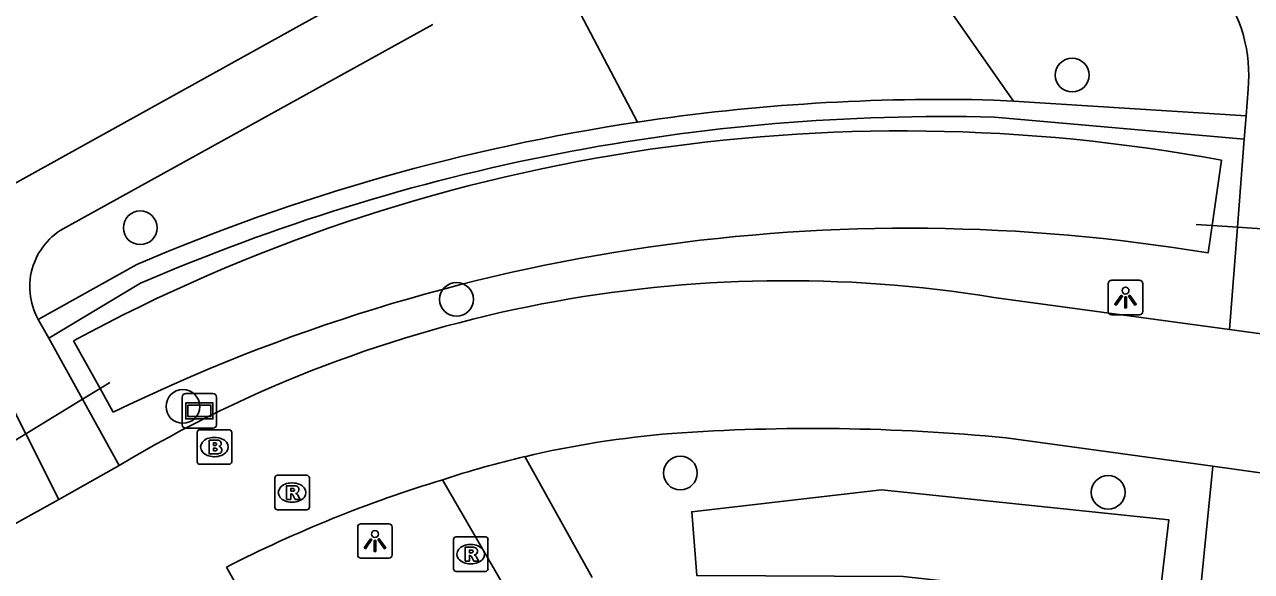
# Model space of a CAD drawing. Extents: x 159628 to 160723, y 388176 to 389416.
# Drawn here: x 160260.57 to 160296.11, y 388531.45 to 388547.31 of the extents above; entities that cross this region are included whole.
import ezdxf

# ---------------------------------------------------------------- set-up
doc = ezdxf.new("R2010")
doc.units = 0
for name, color, linetype in [('IMGEO_Boom', 7, 'Continuous'), ('IMGEO_Brandkraan', 7, 'Continuous'), ('IMGEO_Duiker', 7, 'Continuous'), ('IMGEO_Groenvoorziening', 7, 'Continuous'), ('IMGEO_Haag', 7, 'Continuous'), ('IMGEO_Lichtpunt', 7, 'Continuous'), ('IMGEO_Rijbaan_lokaal_open', 7, 'Continuous'), ('IMGEO_Rioolput', 7, 'Continuous'), ('IMGEO_Verklikker', 7, 'Continuous'), ('IMGEO_Voetpad_halfverhard', 7, 'Continuous'), ('IMGEO_Voetpad_open', 7, 'Continuous'), ('IMGEO_Waterloop', 7, 'Continuous')]:
    doc.layers.add(name, color=color, linetype=linetype)

msp = doc.modelspace()

# ---------------------------------------------------------------- linework, layer by layer
at = {"layer": 'IMGEO_Boom'}
for centre in [(160290.916, 388545.84), (160263.924, 388541.415), (160273.083, 388539.341), (160265.159, 388536.237), (160279.568, 388534.307), (160291.96, 388533.748)]:
    msp.add_circle(centre, 0.489, dxfattribs=at)
at = {"layer": 'IMGEO_Brandkraan'}
for p, q in [((160265.571, 388534.635), (160265.571, 388535.487)), ((160265.646, 388535.561), (160266.498, 388535.561)), ((160266.572, 388535.487), (160266.572, 388534.635)), ((160266.059, 388535.341), (160266.084, 388535.341)), ((160266.082, 388534.781), (160266.057, 388534.781)), ((160266.498, 388534.561), (160265.646, 388534.561))]:
    msp.add_line(p, q, dxfattribs=at)
for points in [[(160265.571, 388534.635), (160265.571, 388535.487)], [(160265.646, 388535.561), (160266.498, 388535.561)], [(160266.572, 388535.487), (160266.572, 388534.635)], [(160265.919, 388535.261), (160265.919, 388534.861), (160266.132, 388534.861)], [(160266.15, 388535.261), (160265.919, 388535.261)], [(160266.098, 388535.18), (160266.044, 388535.18), (160266.044, 388535.104)], [(160266.044, 388535.104), (160266.097, 388535.104)], [(160266.106, 388535.028), (160266.044, 388535.028), (160266.044, 388534.947)], [(160266.044, 388534.947), (160266.106, 388534.947)], [(160266.498, 388534.561), (160265.646, 388534.561)]]:
    msp.add_lwpolyline(points, dxfattribs=at)
for centre, radius, start, end in [((160265.648, 388535.485), 0.0765, 91.552, 178.448), ((160265.648, 388535.485), 0.0765, 91.552, 178.448), ((160266.496, 388535.485), 0.0765, 1.552, 88.448), ((160266.496, 388535.485), 0.0765, 1.552, 88.448), ((160266.099, 388535.142), 0.0379, 267.8285, 90.9355), ((160266.107, 388534.987), 0.0404, 269.8759, 90.5077), ((160266.154, 388535.116), 0.145, 59.4692, 91.5367), ((160266.179, 388535.163), 0.0922, 285.5137, 58.1501), ((160266.184, 388534.971), 0.105, 301.3115, 78.989), ((160266.138, 388535.112), 0.251, 268.6676, 293.5347), ((160265.648, 388534.637), 0.0765, 181.552, 268.448), ((160265.648, 388534.637), 0.0765, 181.552, 268.448), ((160266.496, 388534.637), 0.0765, 271.552, 358.448), ((160266.496, 388534.637), 0.0765, 271.552, 358.448)]:
    msp.add_arc(centre, radius, start, end, dxfattribs=at)
for centre, major_axis, ratio, start_param, end_param in [((160266.058, 388535.061), (-0.387, 0.002), 0.722429, 4.712389, 7.853982), ((160266.083, 388535.061), (-0.39, 0.002), 0.717154, 1.570796, 4.712389)]:
    msp.add_ellipse(centre, major_axis=major_axis, ratio=ratio, start_param=start_param, end_param=end_param, dxfattribs=at)
at = {"layer": 'IMGEO_Duiker'}
for points in [[(160299.203, 388541.19), (160298.538, 388541.235), (160297.553, 388541.303), (160295.705, 388541.429), (160294.969, 388541.479), (160294.509, 388541.511)], [(160259.629, 388534.844), (160260.086, 388535.123), (160260.606, 388535.44), (160262.252, 388536.445), (160262.761, 388536.755), (160263.044, 388536.928)]]:
    msp.add_lwpolyline(points, dxfattribs=at)
at = {"layer": 'IMGEO_Groenvoorziening'}
for points in [[(160278.322, 388544.476), (160276.188, 388548.547), (160277.311, 388552.689)], [(160289.215, 388545.08), (160285.858, 388549.896), (160277.311, 388552.689)]]:
    msp.add_lwpolyline(points, dxfattribs=at)
at = {"layer": 'IMGEO_Haag'}
for points in [[(160288.646, 388545.115), (160289.215, 388545.08)], [(160295.953, 388544.662), (160289.215, 388545.08)], [(160295.901, 388543.978), (160288.663, 388544.621)], [(160260.967, 388538.761), (160263.823, 388540.351)], [(160263.933, 388539.805), (160261.271, 388538.213)]]:
    msp.add_lwpolyline(points, dxfattribs=at)
for centre, radius, start, end in [((160287.118, 388486.087), 59.048, 88.51694, 98.56662), ((160287.22, 388486.131), 58.508, 88.58641, 113.45366), ((160287.103, 388486.066), 59.066, 98.54989, 113.21246)]:
    msp.add_arc(centre, radius, start, end, dxfattribs=at)
at = {"layer": 'IMGEO_Lichtpunt'}
for p, q in [((160291.963, 388539.797), (160291.963, 388538.99)), ((160291.963, 388539.797), (160291.963, 388538.99)), ((160292.865, 388539.892), (160292.057, 388539.892)), ((160292.865, 388539.892), (160292.057, 388539.892)), ((160292.959, 388538.99), (160292.959, 388539.797)), ((160292.959, 388538.99), (160292.959, 388539.797)), ((160292.057, 388538.896), (160292.865, 388538.896)), ((160292.057, 388538.896), (160292.865, 388538.896)), ((160270.223, 388532.741), (160270.223, 388531.934)), ((160270.223, 388532.741), (160270.223, 388531.934)), ((160271.125, 388532.836), (160270.317, 388532.836)), ((160271.125, 388532.836), (160270.317, 388532.836)), ((160271.219, 388531.934), (160271.219, 388532.741)), ((160271.219, 388531.934), (160271.219, 388532.741)), ((160270.317, 388531.84), (160271.125, 388531.84)), ((160270.317, 388531.84), (160271.125, 388531.84))]:
    msp.add_line(p, q, dxfattribs=at)
for points in [[(160292.337, 388539.461), (160292.376, 388539.433), (160292.188, 388539.171), (160292.15, 388539.198), (160292.337, 388539.461)], [(160292.439, 388539.413), (160292.486, 388539.413), (160292.486, 388539.091), (160292.439, 388539.091), (160292.439, 388539.413)], [(160292.549, 388539.433), (160292.587, 388539.46), (160292.774, 388539.198), (160292.735, 388539.17), (160292.549, 388539.433)], [(160270.597, 388532.405), (160270.636, 388532.377), (160270.448, 388532.115), (160270.41, 388532.142), (160270.597, 388532.405)], [(160270.699, 388532.357), (160270.746, 388532.357), (160270.746, 388532.035), (160270.699, 388532.035), (160270.699, 388532.357)], [(160270.809, 388532.377), (160270.847, 388532.404), (160271.034, 388532.142), (160270.995, 388532.114), (160270.809, 388532.377)]]:
    msp.add_lwpolyline(points, dxfattribs=at)
for centre in [(160292.462, 388539.595), (160270.722, 388532.539)]:
    msp.add_circle(centre, 0.0994, dxfattribs=at)
for centre, start, end in [((160292.057, 388539.797), 90, 180), ((160292.057, 388539.797), 90, 180), ((160292.865, 388539.797), 0, 90), ((160292.865, 388539.797), 0, 90), ((160292.057, 388538.99), 180, 270), ((160292.057, 388538.99), 180, 270), ((160292.865, 388538.99), 270, 0), ((160292.865, 388538.99), 270, 360), ((160270.317, 388532.741), 90, 180), ((160270.317, 388532.741), 90, 180), ((160271.125, 388532.741), 0, 90), ((160271.125, 388532.741), 0, 90), ((160270.317, 388531.934), 180, 270), ((160270.317, 388531.934), 180, 270), ((160271.125, 388531.934), 270, 0), ((160271.125, 388531.934), 270, 360)]:
    msp.add_arc(centre, 0.0946, start, end, dxfattribs=at)
at = {"layer": 'IMGEO_Rijbaan_lokaal_open'}
for points in [[(160288.651, 388539.398), (160295.478, 388538.469)], [(160295.478, 388538.469), (160297.312, 388538.219)], [(160294.988, 388534.502), (160289.002, 388535.326)], [(160261.564, 388533.543), (160263.316, 388534.528)], [(160296.912, 388534.237), (160294.988, 388534.502)], [(160168.517, 388481.906), (160201.121, 388500), (160261.564, 388533.543)], [(160266.421, 388531.582), (160267.991, 388528.77)]]:
    msp.add_lwpolyline(points, dxfattribs=at)
for centre, radius, start, end in [((160282.641, 388502.331), 37.551, 80.7896, 120.9722), ((160281.69, 388506.634), 28.918, 94.704, 103.255), ((160283.393, 388477.779), 57.82, 84.43264, 94.04098), ((160281.806, 388506.225), 29.343, 103.2927, 108.1134), ((160283.687, 388497.891), 37.857, 106.8975, 117.1338)]:
    msp.add_arc(centre, radius, start, end, dxfattribs=at)
at = {"layer": 'IMGEO_Rioolput'}
for p, q in [((160267.822, 388533.315), (160267.822, 388534.167)), ((160267.897, 388534.241), (160268.749, 388534.241)), ((160268.31, 388534.021), (160268.335, 388534.021)), ((160268.823, 388534.167), (160268.823, 388533.315)), ((160268.749, 388533.241), (160267.897, 388533.241)), ((160268.333, 388533.461), (160268.308, 388533.461)), ((160272.995, 388531.531), (160272.995, 388532.383)), ((160273.07, 388532.457), (160273.922, 388532.457)), ((160273.483, 388532.237), (160273.508, 388532.237)), ((160273.996, 388532.383), (160273.996, 388531.531)), ((160273.922, 388531.457), (160273.07, 388531.457)), ((160273.506, 388531.677), (160273.481, 388531.677))]:
    msp.add_line(p, q, dxfattribs=at)
for points in [[(160267.822, 388533.315), (160267.822, 388534.167)], [(160267.897, 388534.241), (160268.749, 388534.241)], [(160268.411, 388533.939), (160268.159, 388533.941), (160268.159, 388533.541)], [(160268.823, 388534.167), (160268.823, 388533.315)], [(160268.159, 388533.541), (160268.283, 388533.541), (160268.283, 388533.703), (160268.294, 388533.703)], [(160268.337, 388533.86), (160268.283, 388533.86), (160268.283, 388533.779)], [(160268.283, 388533.779), (160268.335, 388533.779)], [(160268.341, 388533.674), (160268.412, 388533.541), (160268.552, 388533.541), (160268.487, 388533.667)], [(160268.749, 388533.241), (160267.897, 388533.241)], [(160272.995, 388531.531), (160272.995, 388532.383)], [(160273.07, 388532.457), (160273.922, 388532.457)], [(160273.584, 388532.155), (160273.332, 388532.157), (160273.332, 388531.757)], [(160273.996, 388532.383), (160273.996, 388531.531)], [(160273.332, 388531.757), (160273.456, 388531.757), (160273.456, 388531.919), (160273.467, 388531.919)], [(160273.51, 388532.076), (160273.456, 388532.076), (160273.456, 388531.995)], [(160273.456, 388531.995), (160273.508, 388531.995)], [(160273.514, 388531.89), (160273.585, 388531.757), (160273.725, 388531.757), (160273.66, 388531.883)], [(160273.922, 388531.457), (160273.07, 388531.457)]]:
    msp.add_lwpolyline(points, dxfattribs=at)
for centre, radius, start, end in [((160267.899, 388534.165), 0.0765, 91.552, 178.448), ((160267.899, 388534.165), 0.0765, 91.552, 178.448), ((160268.41, 388533.829), 0.109, 350.3612, 89.416), ((160268.747, 388534.165), 0.0765, 1.552, 88.448), ((160268.747, 388534.165), 0.0765, 1.552, 88.448), ((160268.293, 388533.65), 0.0533, 26.0293, 88.6989), ((160268.319, 388533.968), 0.19, 274.7715, 282.9687), ((160268.343, 388533.764), 0.0964, 77.0061, 93.1865), ((160268.357, 388533.821), 0.0378, 276.6634, 79.6772), ((160268.408, 388533.829), 0.112, 277.5842, 350.9817), ((160268.392, 388533.614), 0.108, 29.5134, 73.7905), ((160267.899, 388533.317), 0.0765, 181.552, 268.448), ((160267.899, 388533.317), 0.0765, 181.552, 268.448), ((160268.747, 388533.317), 0.0765, 271.552, 358.448), ((160268.747, 388533.317), 0.0765, 271.552, 358.448), ((160273.072, 388532.381), 0.0765, 91.552, 178.448), ((160273.072, 388532.381), 0.0765, 91.552, 178.448), ((160273.583, 388532.045), 0.109, 350.3612, 89.416), ((160273.92, 388532.381), 0.0765, 1.552, 88.448), ((160273.92, 388532.381), 0.0765, 1.552, 88.448), ((160273.466, 388531.866), 0.0533, 26.0293, 88.6989), ((160273.492, 388532.184), 0.19, 274.7715, 282.9687), ((160273.516, 388531.98), 0.0964, 77.0061, 93.1865), ((160273.53, 388532.037), 0.0378, 276.6634, 79.6772), ((160273.581, 388532.045), 0.112, 277.5842, 350.9817), ((160273.565, 388531.83), 0.108, 29.5134, 73.7905), ((160273.072, 388531.533), 0.0765, 181.552, 268.448), ((160273.072, 388531.533), 0.0765, 181.552, 268.448), ((160273.92, 388531.533), 0.0765, 271.552, 358.448), ((160273.92, 388531.533), 0.0765, 271.552, 358.448)]:
    msp.add_arc(centre, radius, start, end, dxfattribs=at)
for centre, major_axis, ratio, start_param, end_param in [((160268.309, 388533.741), (-0.387, 0.002), 0.722429, 4.712389, 7.853982), ((160268.334, 388533.741), (-0.39, 0.002), 0.717154, 1.570796, 4.712389), ((160273.482, 388531.957), (-0.387, 0.002), 0.722429, 4.712389, 7.853982), ((160273.507, 388531.957), (-0.39, 0.002), 0.717154, 1.570796, 4.712389)]:
    msp.add_ellipse(centre, major_axis=major_axis, ratio=ratio, start_param=start_param, end_param=end_param, dxfattribs=at)
at = {"layer": 'IMGEO_Verklikker'}
for p, q in [((160265.14, 388535.708), (160265.14, 388536.508)), ((160265.14, 388536.508), (160265.14, 388535.708)), ((160265.24, 388536.608), (160266.03, 388536.608)), ((160266.03, 388536.608), (160265.24, 388536.608)), ((160266.13, 388536.508), (160266.13, 388535.708)), ((160266.13, 388535.708), (160266.13, 388536.508)), ((160266.03, 388535.608), (160265.24, 388535.608)), ((160265.24, 388535.608), (160266.03, 388535.608))]:
    msp.add_line(p, q, dxfattribs=at)
for points in [[(160265.241, 388536.34), (160266.029, 388536.34), (160266.029, 388535.876), (160265.241, 388535.876), (160265.241, 388536.34)], [(160265.306, 388536.275), (160265.306, 388535.941), (160265.964, 388535.941), (160265.964, 388536.275), (160265.306, 388536.275)]]:
    msp.add_lwpolyline(points, dxfattribs=at)
for centre, start, end in [((160265.24, 388536.508), 90, 180), ((160265.24, 388536.508), 90, 180), ((160266.03, 388536.508), 0, 90), ((160266.03, 388536.508), 360, 90), ((160265.24, 388535.708), 180, 270), ((160265.24, 388535.708), 180, 270), ((160266.03, 388535.708), 270, 0), ((160266.03, 388535.708), 270, 0)]:
    msp.add_arc(centre, 0.1, start, end, dxfattribs=at)
at = {"layer": 'IMGEO_Voetpad_halfverhard'}
for points in [[(160271.648, 388549.006), (160255.623, 388540.117)], [(160261.868, 388541.48), (160272.399, 388547.305)], [(160295.953, 388544.662), (160296.012, 388545.431)], [(160295.901, 388543.978), (160295.953, 388544.662)], [(160295.478, 388538.469), (160295.705, 388541.429), (160295.901, 388543.978)], [(160261.271, 388538.213), (160260.967, 388538.761)], [(160263.316, 388534.528), (160262.252, 388536.445), (160261.271, 388538.213)], [(160259.699, 388537.235), (160260.606, 388535.44), (160261.564, 388533.543)], [(160294.988, 388534.502), (160294.473, 388529.274)]]:
    msp.add_lwpolyline(points, dxfattribs=at)
for centre, radius, start, end in [((160291.708, 388545.837), 4.323, 354.6144, 36.2782), ((160262.671, 388539.705), 1.948, 114.3531, 208.9794)]:
    msp.add_arc(centre, radius, start, end, dxfattribs=at)
at = {"layer": 'IMGEO_Voetpad_open'}
for points in [[(160277.017, 388531.279), (160275.059, 388534.782)], [(160272.683, 388534.114), (160274.513, 388530.94), (160273.501, 388530.355)]]:
    msp.add_lwpolyline(points, dxfattribs=at)
at = {"layer": 'IMGEO_Waterloop'}
for points in [[(160294.855, 388540.685), (160294.969, 388541.479), (160295.241, 388543.372)], [(160261.989, 388538.14), (160262.761, 388536.755), (160263.143, 388536.068)], [(160293.424, 388530.497), (160293.521, 388531.322), (160293.712, 388532.956), (160285.39, 388533.817), (160279.897, 388533.184), (160280.05, 388531.338), (160286.022, 388531.311), (160293.424, 388530.497)]]:
    msp.add_lwpolyline(points, dxfattribs=at)
for centre, radius, start, end in [((160286.013, 388493.738), 50.484, 79.4676, 118.416), ((160286.203, 388488.897), 52.505, 80.5151, 116.0521)]:
    msp.add_arc(centre, radius, start, end, dxfattribs=at)

doc.saveas('drawing.dxf')
